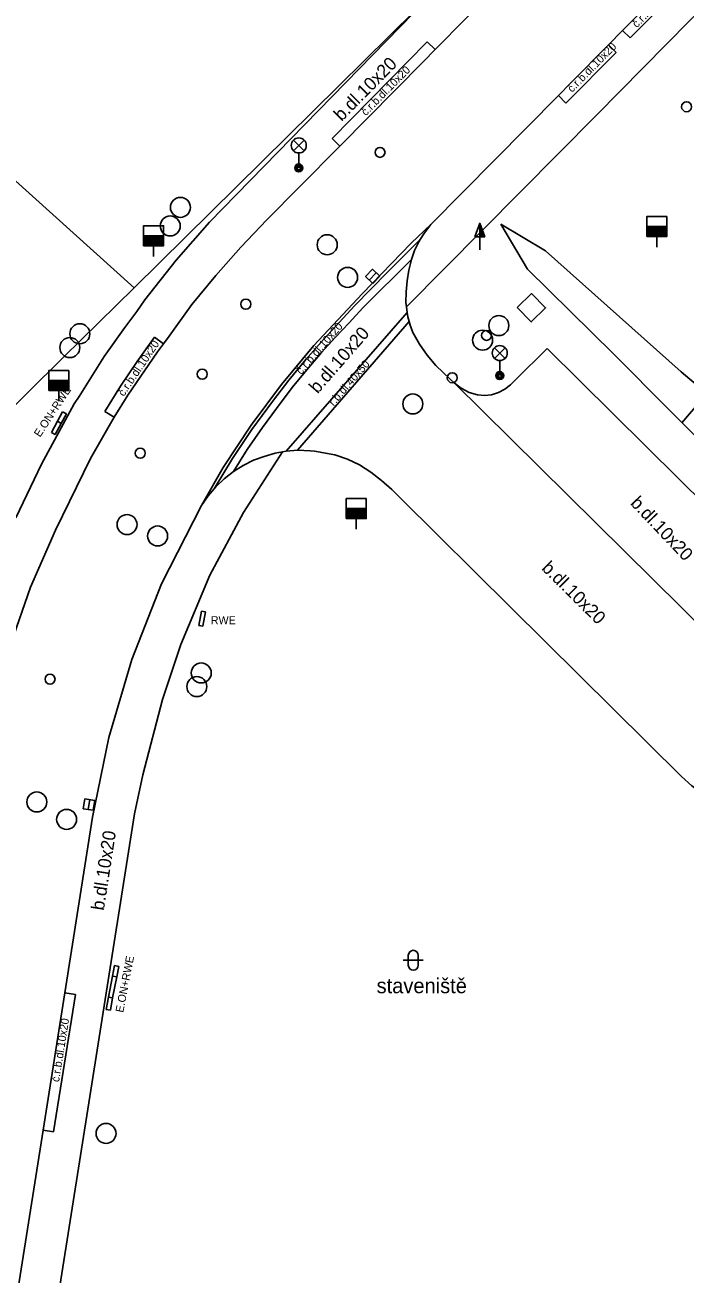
# Model space of a CAD drawing. Extents: x -598233 to -596890, y -1157848 to -1156431.
# Drawn here: x -597903.1 to -597870, y -1156780.6 to -1156718.1 of the extents above; entities that cross this region are included whole.
import ezdxf

# ---------------------------------------------------------------- set-up
doc = ezdxf.new("R2010")
doc.units = 0
for name, color, linetype in [('Level 10', 7, 'Continuous'), ('Level 11', 7, 'Continuous'), ('Level 14', 7, 'Continuous'), ('Level 15', 7, 'Continuous'), ('Level 24', 7, 'Continuous'), ('Level 25', 7, 'Continuous'), ('Level 26', 7, 'Continuous'), ('Level 27', 7, 'Continuous'), ('Level 28', 7, 'Continuous'), ('Level 33', 7, 'Continuous'), ('Level 36', 7, 'Continuous'), ('Level 40', 7, 'Continuous'), ('Level 41', 7, 'Continuous'), ('Level 42', 7, 'Continuous'), ('Level 51', 7, 'Continuous'), ('Level 7', 7, 'Continuous')]:
    doc.layers.add(name, color=color, linetype=linetype)

msp = doc.modelspace()

# ---------------------------------------------------------------- linework, layer by layer
at = {"layer": 'Level 10'}
for points in [[(-597840.1, -1156684.9), (-597849.97, -1156694.92), (-597853.12, -1156698.12), (-597855.16, -1156700.18), (-597858.31, -1156703.37), (-597860.47, -1156705.57), (-597860.62, -1156705.72), (-597863.55, -1156708.69), (-597865.54, -1156710.7), (-597868.62, -1156713.81), (-597870.44, -1156715.65), (-597873.17, -1156718.41), (-597873.88, -1156719.13), (-597875.76, -1156721.04)], [(-597883.15, -1156719.98), (-597882.55, -1156719.37), (-597881, -1156717.8), (-597878.21, -1156714.97), (-597876.82, -1156713.57)], [(-597889.33, -1156726.24), (-597887.31, -1156724.2), (-597883.15, -1156719.98)], [(-597875.76, -1156721.04), (-597876.38, -1156721.67), (-597882.76, -1156728.12)], [(-597890.96, -1156727.88), (-597889.33, -1156726.24)], [(-597895.85, -1156733.7), (-597894.71, -1156732.11), (-597893.51, -1156730.66), (-597892.26, -1156729.25), (-597890.96, -1156727.88)], [(-597883.73, -1156729.86), (-597883.57, -1156729.41), (-597883.36, -1156728.98), (-597883.29, -1156728.87), (-597883.11, -1156728.58), (-597882.76, -1156728.12)], [(-597884, -1156731.49), (-597883.95, -1156730.94), (-597883.86, -1156730.4), (-597883.73, -1156729.86)], [(-597883.95, -1156732.52), (-597883.98, -1156732.24), (-597884.01, -1156732.01), (-597884, -1156731.49)], [(-597883.85, -1156732.97), (-597883.91, -1156732.74), (-597883.95, -1156732.52)], [(-597883.66, -1156733.52), (-597883.73, -1156733.34), (-597883.8, -1156733.15), (-597883.85, -1156732.97)], [(-597898.85, -1156738.18), (-597898.59, -1156737.75), (-597897.91, -1156736.65), (-597896.43, -1156734.48), (-597896.13, -1156734.08), (-597895.85, -1156733.7)], [(-597882.51, -1156735.16), (-597882.94, -1156734.65), (-597883.33, -1156734.1), (-597883.66, -1156733.52)], [(-597878.52, -1156735.89), (-597876.94, -1156734.32)], [(-597876.94, -1156734.32), (-597870.36, -1156740.83)], [(-597882.51, -1156735.16), (-597881.8, -1156735.85)], [(-597881.8, -1156735.85), (-597881.59, -1156736.03)], [(-597878.52, -1156735.89), (-597878.77, -1156736.14), (-597879.06, -1156736.35), (-597879.38, -1156736.52)], [(-597880.42, -1156736.64), (-597880.84, -1156736.51), (-597881.24, -1156736.3), (-597881.59, -1156736.03)], [(-597879.38, -1156736.52), (-597879.72, -1156736.63), (-597880.07, -1156736.67), (-597880.42, -1156736.64)], [(-597903.76, -1156749.09), (-597902.77, -1156746.25), (-597901.53, -1156743.4), (-597899.77, -1156739.82), (-597898.85, -1156738.18)], [(-597892.63, -1156740.47), (-597892.15, -1156740.16), (-597891.63, -1156739.9), (-597891.09, -1156739.71)], [(-597891.09, -1156739.71), (-597890.54, -1156739.55), (-597890.17, -1156739.48), (-597889.99, -1156739.45), (-597889.42, -1156739.4)], [(-597889.42, -1156739.4), (-597888.79, -1156739.43), (-597888.57, -1156739.45), (-597887.56, -1156739.63)], [(-597887.56, -1156739.63), (-597886.93, -1156739.85), (-597886.32, -1156740.14), (-597885.76, -1156740.5)], [(-597894.22, -1156742.16), (-597893.89, -1156741.68), (-597893.59, -1156741.33), (-597893.51, -1156741.24), (-597893.09, -1156740.83), (-597892.63, -1156740.47)], [(-597885.76, -1156740.5), (-597885.22, -1156740.91), (-597884.71, -1156741.36), (-597884.24, -1156741.84)], [(-597870.36, -1156740.83), (-597862.38, -1156748.72)], [(-597899.67, -1156757.75), (-597898.86, -1156753.77), (-597897.71, -1156749.87), (-597896.22, -1156746.09), (-597894.22, -1156742.16)], [(-597884.24, -1156741.84), (-597878.76, -1156747.26)], [(-597878.76, -1156747.26), (-597870.23, -1156755.71)], [(-597868.54, -1156756.98), (-597868.59, -1156756.95), (-597869.14, -1156756.61), (-597869.71, -1156756.18), (-597870.23, -1156755.71)], [(-597899.67, -1156757.75), (-597901.06, -1156766.53), (-597902.15, -1156773.4), (-597905.78, -1156796.25)]]:
    msp.add_lwpolyline(points, dxfattribs=at)
at = {"layer": 'Level 11'}
for points in [[(-597859.3, -1156707.25), (-597874.48, -1156722.65), (-597883.98, -1156732.24)], [(-597882.26, -1156716.13), (-597893.82, -1156728)], [(-597872.79, -1156718.79), (-597870.05, -1156716.04)], [(-597873.17, -1156718.41), (-597872.79, -1156718.79)], [(-597887.7, -1156723.82), (-597882.94, -1156718.99)], [(-597882.94, -1156718.99), (-597882.55, -1156719.37)], [(-597876, -1156722.05), (-597873.49, -1156719.51)], [(-597873.88, -1156719.13), (-597873.49, -1156719.51)], [(-597876.38, -1156721.67), (-597876, -1156722.05)], [(-597887.7, -1156723.82), (-597887.31, -1156724.2)], [(-597893.82, -1156728), (-597895.49, -1156729.9)], [(-597888.61, -1156734.17), (-597886.2, -1156731.59), (-597883.74, -1156729.05), (-597882.76, -1156728.12)], [(-597888.13, -1156733.87), (-597886.56, -1156732.17), (-597884.95, -1156730.51), (-597883.29, -1156728.87)], [(-597895.49, -1156729.9), (-597897.06, -1156731.88)], [(-597888.22, -1156734.52), (-597887.54, -1156733.77), (-597886.85, -1156733.03), (-597886.16, -1156732.29), (-597883.73, -1156729.86)], [(-597900.34, -1156736.71), (-597899.09, -1156734.72), (-597898.06, -1156733.26), (-597897.46, -1156732.46), (-597897.06, -1156731.88)], [(-597883.95, -1156732.52), (-597889.99, -1156739.45)], [(-597889.42, -1156739.4), (-597883.85, -1156732.97)], [(-597899.06, -1156737.47), (-597898.27, -1156736.2), (-597897.44, -1156734.96), (-597896.57, -1156733.75)], [(-597896.13, -1156734.08), (-597896.57, -1156733.75)], [(-597890.68, -1156736.96), (-597889.86, -1156735.9), (-597889.01, -1156734.87), (-597888.13, -1156733.87)], [(-597894.22, -1156742.16), (-597893.14, -1156740.27), (-597891.74, -1156738.15), (-597890.23, -1156736.12), (-597888.61, -1156734.17)], [(-597890.48, -1156737.31), (-597889.69, -1156736.27), (-597888.96, -1156735.38), (-597888.22, -1156734.52)], [(-597881.59, -1156736.03), (-597864.55, -1156752.87), (-597864.51, -1156752.91)], [(-597903.51, -1156742.79), (-597902.22, -1156740.1), (-597900.6, -1156737.09), (-597900.34, -1156736.71)], [(-597893.59, -1156741.33), (-597892.67, -1156739.81), (-597891.71, -1156738.37), (-597890.68, -1156736.96)], [(-597898.59, -1156737.75), (-597899.06, -1156737.47)], [(-597892.63, -1156740.47), (-597891.94, -1156739.36), (-597891.18, -1156738.26), (-597890.48, -1156737.31)], [(-597899.35, -1156768.76), (-597897.57, -1156757.58), (-597897.16, -1156755.63), (-597896.18, -1156751.87), (-597895.26, -1156749.11), (-597893.81, -1156745.65), (-597892.13, -1156742.51), (-597890.17, -1156739.48)], [(-597900.53, -1156766.61), (-597901.06, -1156766.53)], [(-597901.62, -1156773.48), (-597900.53, -1156766.61)], [(-597902.77, -1156790.38), (-597901.72, -1156783.83), (-597899.35, -1156768.76)], [(-597901.62, -1156773.48), (-597902.15, -1156773.4)]]:
    msp.add_lwpolyline(points, dxfattribs=at)
at = {"layer": 'Level 14'}
for points in [[(-597879.26, -1156728.1), (-597877.93, -1156730.35)], [(-597879.26, -1156728.1), (-597877.02, -1156729.44)], [(-597877.02, -1156729.44), (-597870.24, -1156735.48)], [(-597877.93, -1156730.35), (-597873.63, -1156734.58)], [(-597873.63, -1156734.58), (-597865.26, -1156743)], [(-597870.24, -1156735.48), (-597863.69, -1156741.01)]]:
    msp.add_lwpolyline(points, dxfattribs=at)
at = {"layer": 'Level 15'}
msp.add_lwpolyline([(-597868.96, -1156736.56), (-597870.2, -1156738.03)], dxfattribs=at)
at = {"layer": 'Level 24'}
for points in [[(-597901.43, -1156737.95), (-597901.17, -1156737.48)], [(-597901.24, -1156738.06), (-597900.98, -1156737.58)], [(-597901.17, -1156737.48), (-597900.98, -1156737.58)], [(-597901.73, -1156738.51), (-597901.43, -1156737.95)], [(-597901.54, -1156738.61), (-597901.24, -1156738.06)], [(-597901.43, -1156737.95), (-597901.24, -1156738.06)], [(-597901.73, -1156738.51), (-597901.54, -1156738.61)], [(-597894.22, -1156747.45), (-597894.36, -1156748.16)], [(-597894.22, -1156747.45), (-597894.02, -1156747.49)], [(-597894.02, -1156747.49), (-597894.16, -1156748.2)], [(-597894.36, -1156748.16), (-597894.16, -1156748.2)], [(-597898.68, -1156765.69), (-597898.58, -1156765.17)], [(-597898.36, -1156765.21), (-597898.58, -1156765.17)], [(-597898.46, -1156765.73), (-597898.36, -1156765.21)], [(-597898.88, -1156766.74), (-597898.68, -1156765.69)], [(-597898.68, -1156765.69), (-597898.46, -1156765.73)], [(-597898.67, -1156766.78), (-597898.46, -1156765.73)], [(-597898.88, -1156766.74), (-597899, -1156767.36)], [(-597898.88, -1156766.74), (-597898.67, -1156766.78)], [(-597898.67, -1156766.78), (-597898.78, -1156767.4)], [(-597899, -1156767.36), (-597898.78, -1156767.4)]]:
    msp.add_lwpolyline(points, dxfattribs=at)
at = {"layer": 'Level 25'}
for p, q in [((-597880.562, -1156728.728), (-597880.31, -1156728.054)), ((-597880.31, -1156728.728), (-597880.562, -1156728.728)), ((-597880.31, -1156729.38), (-597880.31, -1156728.73))]:
    msp.add_line(p, q, dxfattribs=at)
for points in [[(-597880.06, -1156728.73), (-597880.31, -1156728.73), (-597880.31, -1156728.054), (-597880.31, -1156728.054)], [(-597880.117, -1156728.69), (-597880.27, -1156728.69), (-597880.27, -1156728.277)], [(-597880.175, -1156728.65), (-597880.23, -1156728.65), (-597880.23, -1156728.501)]]:
    msp.add_lwpolyline(points, close=True, dxfattribs=at)
at = {"layer": 'Level 26'}
msp.add_lwpolyline([(-597878.4371, -1156732.2738), (-597877.7362, -1156732.9871), (-597877.0229, -1156732.2862), (-597877.7238, -1156731.5729)], close=True, dxfattribs=at)
at = {"layer": 'Level 27'}
for p, q in [((-597885.842, -1156730.8915), (-597885.498, -1156730.5285)), ((-597899.8886, -1156757.367), (-597899.8114, -1156756.873))]:
    msp.add_line(p, q, dxfattribs=at)
for points in [[(-597885.6605, -1156731.0634), (-597885.3166, -1156730.7005), (-597885.6795, -1156730.3566), (-597886.0234, -1156730.7195)], [(-597899.6416, -1156757.4056), (-597899.5644, -1156756.9116), (-597900.0584, -1156756.8344), (-597900.1356, -1156757.3284)]]:
    msp.add_lwpolyline(points, close=True, dxfattribs=at)
for centre in [(-597895.28, -1156727.26), (-597895.79, -1156728.19), (-597887.94, -1156729.13), (-597886.92, -1156730.76), (-597879.36, -1156733.17), (-597900.31, -1156733.58), (-597880.17, -1156733.9), (-597900.81, -1156734.27), (-597883.66, -1156737.09), (-597897.95, -1156743.12), (-597896.42, -1156743.69), (-597894.24, -1156750.54), (-597894.46, -1156751.22), (-597902.46, -1156756.99), (-597900.97, -1156757.86), (-597899, -1156773.56)]:
    msp.add_circle(centre, 0.5, dxfattribs=at)
at = {"layer": 'Level 28'}
for p, q in [((-597871.96, -1156728.22), (-597870.96, -1156728.22)), ((-597871.96, -1156728.27), (-597870.96, -1156728.27)), ((-597871.96, -1156728.32), (-597870.96, -1156728.32)), ((-597871.96, -1156728.37), (-597870.96, -1156728.37)), ((-597871.96, -1156728.42), (-597870.96, -1156728.42)), ((-597871.96, -1156728.47), (-597870.96, -1156728.47)), ((-597897.12, -1156728.68), (-597896.12, -1156728.68)), ((-597897.12, -1156728.73), (-597896.12, -1156728.73)), ((-597897.12, -1156728.78), (-597896.12, -1156728.78)), ((-597897.12, -1156728.83), (-597896.12, -1156728.83)), ((-597897.12, -1156728.88), (-597896.12, -1156728.88)), ((-597897.12, -1156728.93), (-597896.12, -1156728.93)), ((-597897.12, -1156728.98), (-597896.12, -1156728.98)), ((-597897.12, -1156729.03), (-597896.12, -1156729.03)), ((-597897.12, -1156729.08), (-597896.12, -1156729.08)), ((-597871.96, -1156728.52), (-597870.96, -1156728.52)), ((-597871.96, -1156728.57), (-597870.96, -1156728.57)), ((-597871.96, -1156728.62), (-597870.96, -1156728.62)), ((-597871.96, -1156728.67), (-597870.96, -1156728.67)), ((-597871.46, -1156728.72), (-597871.46, -1156729.25)), ((-597897.12, -1156729.13), (-597896.12, -1156729.13)), ((-597896.62, -1156729.18), (-597896.62, -1156729.71)), ((-597901.86, -1156735.92), (-597900.86, -1156735.92)), ((-597901.86, -1156735.97), (-597900.86, -1156735.97)), ((-597901.86, -1156736.02), (-597900.86, -1156736.02)), ((-597901.86, -1156736.07), (-597900.86, -1156736.07)), ((-597901.86, -1156736.12), (-597900.86, -1156736.12)), ((-597901.86, -1156736.17), (-597900.86, -1156736.17)), ((-597901.86, -1156736.22), (-597900.86, -1156736.22)), ((-597901.86, -1156736.27), (-597900.86, -1156736.27)), ((-597901.86, -1156736.32), (-597900.86, -1156736.32)), ((-597901.86, -1156736.37), (-597900.86, -1156736.37)), ((-597901.36, -1156736.42), (-597901.36, -1156736.95)), ((-597886.99, -1156742.32), (-597885.99, -1156742.32)), ((-597886.99, -1156742.37), (-597885.99, -1156742.37)), ((-597886.99, -1156742.42), (-597885.99, -1156742.42)), ((-597886.99, -1156742.47), (-597885.99, -1156742.47)), ((-597886.99, -1156742.52), (-597885.99, -1156742.52)), ((-597886.99, -1156742.57), (-597885.99, -1156742.57)), ((-597886.99, -1156742.62), (-597885.99, -1156742.62)), ((-597886.99, -1156742.67), (-597885.99, -1156742.67)), ((-597886.99, -1156742.72), (-597885.99, -1156742.72)), ((-597886.99, -1156742.77), (-597885.99, -1156742.77)), ((-597886.49, -1156742.82), (-597886.49, -1156743.35))]:
    msp.add_line(p, q, dxfattribs=at)
for points in [[(-597871.96, -1156728.72), (-597870.96, -1156728.72), (-597870.96, -1156727.72), (-597871.96, -1156727.72)], [(-597897.12, -1156729.18), (-597896.12, -1156729.18), (-597896.12, -1156728.18), (-597897.12, -1156728.18)], [(-597901.86, -1156736.42), (-597900.86, -1156736.42), (-597900.86, -1156735.42), (-597901.86, -1156735.42)], [(-597886.99, -1156742.82), (-597885.99, -1156742.82), (-597885.99, -1156741.82), (-597886.99, -1156741.82)]]:
    msp.add_lwpolyline(points, close=True, dxfattribs=at)
for centre in [(-597869.97, -1156722.23), (-597885.3, -1156724.51), (-597892.01, -1156732.1), (-597879.97, -1156733.66), (-597894.19, -1156735.6), (-597881.69, -1156735.78), (-597897.29, -1156739.55), (-597901.8, -1156750.85)]:
    msp.add_circle(centre, 0.25, dxfattribs=at)
at = {"layer": 'Level 33'}
for p, q in [((-597889.625, -1156724.43), (-597889.095, -1156723.9)), ((-597889.625, -1156723.9), (-597889.095, -1156724.43)), ((-597889.36, -1156724.54), (-597889.36, -1156725.29)), ((-597879.575, -1156734.81), (-597879.045, -1156734.28)), ((-597879.575, -1156734.28), (-597879.045, -1156734.81)), ((-597879.31, -1156734.92), (-597879.31, -1156735.67))]:
    msp.add_line(p, q, dxfattribs=at)
for centre, radius in [((-597889.36, -1156724.165), 0.375), ((-597889.36, -1156725.29), 0.2), ((-597889.36, -1156725.29), 0.1445), ((-597889.36, -1156725.29), 0.0876), ((-597879.31, -1156734.545), 0.375), ((-597879.31, -1156735.67), 0.2), ((-597879.31, -1156735.67), 0.1445), ((-597879.31, -1156735.67), 0.0876)]:
    msp.add_circle(centre, radius, dxfattribs=at)
at = {"layer": 'Level 36'}
for p, q in [((-597883.886, -1156764.656), (-597883.886, -1156765.156)), ((-597883.386, -1156764.656), (-597883.386, -1156765.156)), ((-597884.136, -1156764.906), (-597883.136, -1156764.906))]:
    msp.add_line(p, q, dxfattribs=at)
for centre, start, end in [((-597883.6357, -1156764.6563), 0, 180), ((-597883.6357, -1156765.1563), 180, 0)]:
    msp.add_arc(centre, 0.25, start, end, dxfattribs=at)
at = {"layer": 'Level 51'}
for points in [[(-597882.26, -1156716.13), (-597897.6, -1156731.28)], [(-597897.6, -1156731.28), (-597901.12, -1156734.75), (-597906.67, -1156740.24)]]:
    msp.add_lwpolyline(points, dxfattribs=at)
at = {"layer": 'Level 7'}
msp.add_lwpolyline([(-597897.6, -1156731.28), (-597919.12, -1156711.87)], dxfattribs=at)

# ---------------------------------------------------------------- texts
at = {"layer": 'Level 40'}
for s, height, rotation, p in [('č.r.b.dl.10x20', 0.4, 45.320074, (-597872.46, -1156718.31)), ('č.r.b.dl.10x20', 0.4, 45.320074, (-597875.7, -1156721.54)), ('b.dl.10x20', 0.65, 45.373559, (-597887.22, -1156722.99)), ('č.r.b.dl.10x20', 0.4, 45.320074, (-597886.01, -1156722.71)), ('č.r.b.dl.10x20', 0.4, 49, (-597889.24, -1156735.65)), ('b.dl.10x20', 0.65, 48.93152, (-597888.42, -1156736.61)), ('č.r.b.dl.10x20', 0.4, 56, (-597898.11, -1156736.74)), ('r.b.dl.40x50', 0.4, 48.93152, (-597887.62, -1156737.22)), ('b.dl.10x20', 0.65, 313.513625, (-597872.82, -1156742.08)), ('b.dl.10x20', 0.65, 315.337427, (-597877.26, -1156745.34)), ('b.dl.10x20', 0.65, 81.196026, (-597899.11, -1156762.44)), ('č.r.b.dl.10x20', 0.4, 80.868136, (-597901.35, -1156771.01))]:
    msp.add_text(s, height=height, rotation=rotation, dxfattribs=at).set_placement(p)
at = {"layer": 'Level 41'}
for rotation, p in [(56.686273, (-597902.3, -1156738.78)), (79, (-597898.14, -1156767.54))]:
    msp.add_text('E.ON+RWE', height=0.4, rotation=rotation, dxfattribs=at).set_placement(p)
msp.add_text('RWE', height=0.4, dxfattribs=at).set_placement((-597893.76, -1156748.1))
at = {"layer": 'Level 42'}
msp.add_text('staveniště', height=0.75, dxfattribs=at).set_placement((-597885.47, -1156766.55))

doc.saveas('drawing.dxf')
